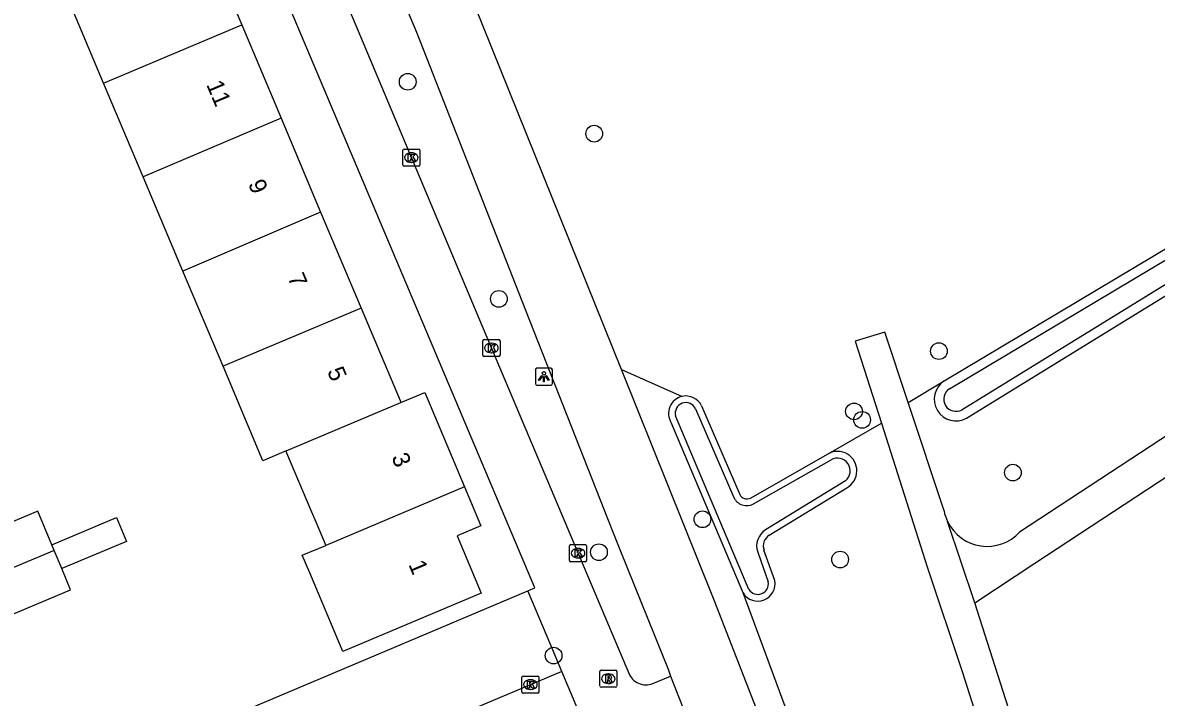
# Model space of a CAD drawing. Extents: x 157767 to 159171, y 387842 to 389425.
# Drawn here: x 158875.8 to 158942.1, y 388533.7 to 388573.2 of the extents above; entities that cross this region are included whole.
import ezdxf

# ---------------------------------------------------------------- set-up
doc = ezdxf.new("R2010")
doc.units = 0
for name, color, linetype in [('IMGEO_Berm_groen', 7, 'Continuous'), ('IMGEO_Boom', 7, 'Continuous'), ('IMGEO_Fietspad_gesloten', 7, 'Continuous'), ('IMGEO_Groenvoorziening', 7, 'Continuous'), ('IMGEO_Kolk', 7, 'Continuous'), ('IMGEO_Lichtpunt', 7, 'Continuous'), ('IMGEO_Muur', 7, 'Continuous'), ('IMGEO_Pand', 7, 'Continuous'), ('IMGEO_Pand_nummerreeks', 7, 'Continuous'), ('IMGEO_Parkeervlak_open', 7, 'Continuous'), ('IMGEO_Rioolput', 7, 'Continuous'), ('IMGEO_Voetpad_gesloten', 7, 'Continuous'), ('IMGEO_Voetpad_open', 7, 'Continuous'), ('IMGEO_Waterloop', 7, 'Continuous')]:
    doc.layers.add(name, color=color, linetype=linetype)

msp = doc.modelspace()

# ---------------------------------------------------------------- linework, layer by layer
at = {"layer": 'IMGEO_Berm_groen'}
for points in [[(158910.809, 388552.906), (158914.361, 388551.34)], [(158917.931, 388539.845), (158913.731, 388549.802)], [(158921.845, 388529.247), (158917.931, 388539.845)]]:
    msp.add_lwpolyline(points, dxfattribs=at)
msp.add_arc((158914.58, 388550.352), 1.012, 102.514, 212.93574, dxfattribs=at)
at = {"layer": 'IMGEO_Boom'}
for centre in [(158898.314, 388569.741), (158909.222, 388566.704), (158903.647, 388557.039), (158929.381, 388553.986), (158924.415, 388550.462), (158924.887, 388549.966), (158933.707, 388546.881), (158915.552, 388544.15), (158909.499, 388542.225), (158923.6, 388541.794), (158906.848, 388536.178)]:
    msp.add_circle(centre, 0.489, dxfattribs=at)
at = {"layer": 'IMGEO_Fietspad_gesloten'}
for points in [[(158893.82, 388584.534), (158898.826, 388572.638), (158905.206, 388556.391), (158910.288, 388543.465), (158910.762, 388542.291), (158913.553, 388535.388), (158913.675, 388534.969)], [(158910.809, 388552.906), (158898.698, 388583.023)], [(158935.246, 388490.391), (158931.487, 388500), (158919.428, 388531.206), (158916.231, 388539.422), (158910.809, 388552.906)], [(158913.675, 388534.969), (158914.912, 388531.847)]]:
    msp.add_lwpolyline(points, dxfattribs=at)
at = {"layer": 'IMGEO_Groenvoorziening'}
for points in [[(158929.68, 388552.243), (158962.006, 388571.525)], [(158930.999, 388550.067), (158962.965, 388569.74)], [(158927.578, 388550.989), (158929.68, 388552.243)], [(158915.495, 388550.782), (158917.738, 388545.602)], [(158922.897, 388547.981), (158926.023, 388549.765)], [(158918.363, 388545.394), (158922.897, 388547.981)], [(158919.458, 388543.217), (158923.99, 388545.992)], [(158919.776, 388540.57), (158919.15, 388542.346)]]:
    msp.add_lwpolyline(points, dxfattribs=at)
for centre, radius, start, end in [((158930.376, 388551.177), 1.273, 123.12236, 299.32262), ((158914.58, 388550.353), 1.011, 25.11514, 102.48463), ((158923.445, 388546.988), 1.135, 298.67707, 118.90249), ((158918.144, 388545.78), 0.443, 203.61146, 299.57366), ((158919.839, 388542.592), 0.731, 121.36576, 199.68536), ((158918.787, 388540.377), 1.008, 211.87183, 11.03325)]:
    msp.add_arc(centre, radius, start, end, dxfattribs=at)
at = {"layer": 'IMGEO_Kolk'}
for p, q in [((158898.025, 388564.879), (158898.025, 388565.731)), ((158898.1, 388565.805), (158898.952, 388565.805)), ((158898.513, 388565.585), (158898.538, 388565.585)), ((158899.026, 388565.731), (158899.026, 388564.879)), ((158898.952, 388564.805), (158898.1, 388564.805)), ((158898.536, 388565.025), (158898.511, 388565.025)), ((158902.712, 388553.743), (158902.712, 388554.595)), ((158902.787, 388554.669), (158903.639, 388554.669)), ((158903.2, 388554.449), (158903.225, 388554.449)), ((158903.713, 388554.595), (158903.713, 388553.743)), ((158903.639, 388553.669), (158902.787, 388553.669)), ((158903.223, 388553.889), (158903.198, 388553.889)), ((158907.777, 388541.741), (158907.777, 388542.593)), ((158907.852, 388542.667), (158908.704, 388542.667)), ((158908.265, 388542.447), (158908.29, 388542.447)), ((158908.778, 388542.593), (158908.778, 388541.741)), ((158908.704, 388541.667), (158907.852, 388541.667)), ((158908.288, 388541.887), (158908.263, 388541.887)), ((158905.066, 388534.982), (158905.918, 388534.982)), ((158904.991, 388534.056), (158904.991, 388534.908)), ((158905.479, 388534.762), (158905.504, 388534.762)), ((158905.992, 388534.908), (158905.992, 388534.056)), ((158905.918, 388533.982), (158905.066, 388533.982)), ((158905.502, 388534.202), (158905.477, 388534.202))]:
    msp.add_line(p, q, dxfattribs=at)
for points in [[(158898.025, 388564.879), (158898.025, 388565.731)], [(158898.1, 388565.805), (158898.952, 388565.805)], [(158898.346, 388565.505), (158898.469, 388565.505), (158898.469, 388565.354), (158898.599, 388565.505), (158898.763, 388565.505), (158898.617, 388565.354), (158898.77, 388565.105), (158898.618, 388565.105), (158898.533, 388565.269), (158898.469, 388565.202), (158898.469, 388565.105), (158898.346, 388565.105), (158898.346, 388565.505)], [(158899.026, 388565.731), (158899.026, 388564.879)], [(158898.952, 388564.805), (158898.1, 388564.805)], [(158902.712, 388553.743), (158902.712, 388554.595)], [(158902.787, 388554.669), (158903.639, 388554.669)], [(158903.033, 388554.369), (158903.156, 388554.369), (158903.156, 388554.218), (158903.286, 388554.369), (158903.45, 388554.369), (158903.304, 388554.218), (158903.457, 388553.969), (158903.305, 388553.969), (158903.22, 388554.133), (158903.156, 388554.066), (158903.156, 388553.969), (158903.033, 388553.969), (158903.033, 388554.369)], [(158903.713, 388554.595), (158903.713, 388553.743)], [(158903.639, 388553.669), (158902.787, 388553.669)], [(158907.777, 388541.741), (158907.777, 388542.593)], [(158907.852, 388542.667), (158908.704, 388542.667)], [(158908.098, 388542.367), (158908.221, 388542.367), (158908.221, 388542.216), (158908.351, 388542.367), (158908.515, 388542.367), (158908.369, 388542.216), (158908.522, 388541.967), (158908.37, 388541.967), (158908.285, 388542.131), (158908.221, 388542.064), (158908.221, 388541.967), (158908.098, 388541.967), (158908.098, 388542.367)], [(158908.778, 388542.593), (158908.778, 388541.741)], [(158908.704, 388541.667), (158907.852, 388541.667)], [(158905.066, 388534.982), (158905.918, 388534.982)], [(158904.991, 388534.056), (158904.991, 388534.908)], [(158905.312, 388534.682), (158905.435, 388534.682), (158905.435, 388534.531), (158905.565, 388534.682), (158905.729, 388534.682), (158905.583, 388534.531), (158905.736, 388534.282), (158905.584, 388534.282), (158905.499, 388534.446), (158905.435, 388534.379), (158905.435, 388534.282), (158905.312, 388534.282), (158905.312, 388534.682)], [(158905.992, 388534.908), (158905.992, 388534.056)], [(158905.918, 388533.982), (158905.066, 388533.982)]]:
    msp.add_lwpolyline(points, dxfattribs=at)
for centre, start, end in [((158898.102, 388565.729), 91.55205, 178.44795), ((158898.102, 388565.729), 91.55205, 178.44795), ((158898.95, 388565.729), 1.55205, 88.44795), ((158898.95, 388565.729), 1.55205, 88.44795), ((158898.102, 388564.881), 181.55205, 268.44795), ((158898.102, 388564.881), 181.55205, 268.44795), ((158898.95, 388564.881), 271.55205, 358.44795), ((158898.95, 388564.881), 271.55205, 358.44795), ((158902.789, 388554.593), 91.55205, 178.44795), ((158902.789, 388554.593), 91.55205, 178.44795), ((158903.637, 388554.593), 1.55205, 88.44795), ((158903.637, 388554.593), 1.55205, 88.44795), ((158902.789, 388553.745), 181.55205, 268.44795), ((158902.789, 388553.745), 181.55205, 268.44795), ((158903.637, 388553.745), 271.55205, 358.44795), ((158903.637, 388553.745), 271.55205, 358.44795), ((158907.854, 388542.591), 91.55205, 178.44795), ((158907.854, 388542.591), 91.55205, 178.44795), ((158908.702, 388542.591), 1.55205, 88.44795), ((158908.702, 388542.591), 1.55205, 88.44795), ((158907.854, 388541.743), 181.55205, 268.44795), ((158907.854, 388541.743), 181.55205, 268.44795), ((158908.702, 388541.743), 271.55205, 358.44795), ((158908.702, 388541.743), 271.55205, 358.44795), ((158905.068, 388534.906), 91.55205, 178.44795), ((158905.068, 388534.906), 91.55205, 178.44795), ((158905.916, 388534.906), 1.55205, 88.44795), ((158905.916, 388534.906), 1.55205, 88.44795), ((158905.068, 388534.058), 181.55205, 268.44795), ((158905.068, 388534.058), 181.55205, 268.44795), ((158905.916, 388534.058), 271.55205, 358.44795), ((158905.916, 388534.058), 271.55205, 358.44795)]:
    msp.add_arc(centre, 0.0765, start, end, dxfattribs=at)
for centre, major_axis, ratio, start_param, end_param in [((158898.512, 388565.305), (-0.387, 0.002), 0.722429, 4.712389, 7.853982), ((158898.537, 388565.305), (-0.39, 0.002), 0.717154, 1.570796, 4.712389), ((158903.199, 388554.169), (-0.387, 0.002), 0.722429, 4.712389, 7.853982), ((158903.224, 388554.169), (-0.39, 0.002), 0.717154, 1.570796, 4.712389), ((158908.264, 388542.167), (-0.387, 0.002), 0.722429, 4.712389, 7.853982), ((158908.289, 388542.167), (-0.39, 0.002), 0.717154, 1.570796, 4.712389), ((158905.478, 388534.482), (-0.387, 0.002), 0.722429, 4.712389, 7.853982), ((158905.503, 388534.482), (-0.39, 0.002), 0.717154, 1.570796, 4.712389)]:
    msp.add_ellipse(centre, major_axis=major_axis, ratio=ratio, start_param=start_param, end_param=end_param, dxfattribs=at)
at = {"layer": 'IMGEO_Lichtpunt'}
for p, q in [((158905.78, 388552.89), (158905.78, 388552.083)), ((158905.78, 388552.89), (158905.78, 388552.083)), ((158906.682, 388552.985), (158905.874, 388552.985)), ((158906.682, 388552.985), (158905.874, 388552.985)), ((158906.776, 388552.083), (158906.776, 388552.89)), ((158906.776, 388552.083), (158906.776, 388552.89)), ((158905.874, 388551.989), (158906.682, 388551.989)), ((158905.874, 388551.989), (158906.682, 388551.989))]:
    msp.add_line(p, q, dxfattribs=at)
for points in [[(158906.154, 388552.554), (158906.193, 388552.526), (158906.005, 388552.264), (158905.967, 388552.291), (158906.154, 388552.554)], [(158906.256, 388552.506), (158906.303, 388552.506), (158906.303, 388552.184), (158906.256, 388552.184), (158906.256, 388552.506)], [(158906.366, 388552.526), (158906.404, 388552.553), (158906.591, 388552.291), (158906.552, 388552.263), (158906.366, 388552.526)]]:
    msp.add_lwpolyline(points, dxfattribs=at)
msp.add_circle((158906.279, 388552.688), 0.0994, dxfattribs=at)
for centre, start, end in [((158905.874, 388552.89), 90, 180), ((158905.874, 388552.89), 90, 180), ((158906.682, 388552.89), 0, 90), ((158906.682, 388552.89), 0, 90), ((158905.874, 388552.083), 180, 270), ((158905.874, 388552.083), 180, 270), ((158906.682, 388552.083), 270, 0), ((158906.682, 388552.083), 270, 360)]:
    msp.add_arc(centre, 0.0946, start, end, dxfattribs=at)
at = {"layer": 'IMGEO_Muur'}
msp.add_lwpolyline([(158882.644, 388530.369), (158895.978, 388536.007)], dxfattribs=at)
at = {"layer": 'IMGEO_Pand'}
for points in [[(158886.279, 388578.595), (158888.607, 388573.073)], [(158880.528, 388569.668), (158878.2, 388575.191)], [(158880.528, 388569.668), (158888.607, 388573.073)], [(158888.607, 388573.073), (158890.909, 388567.612)], [(158882.843, 388564.177), (158880.528, 388569.668)], [(158890.909, 388567.612), (158882.843, 388564.177)], [(158890.909, 388567.612), (158893.224, 388562.121)], [(158885.164, 388558.67), (158882.843, 388564.177)], [(158893.224, 388562.121), (158885.164, 388558.67)], [(158893.224, 388562.121), (158895.592, 388556.502)], [(158887.513, 388553.098), (158885.164, 388558.67)], [(158895.592, 388556.502), (158887.513, 388553.098)], [(158895.592, 388556.502), (158897.871, 388551.097), (158897.92, 388550.981)], [(158891.202, 388548.15), (158889.841, 388547.576), (158887.513, 388553.098)], [(158897.92, 388550.981), (158899.313, 388551.568), (158901.642, 388546.043)], [(158891.202, 388548.15), (158897.92, 388550.981)], [(158893.53, 388542.625), (158893.485, 388542.731), (158893.018, 388543.839), (158892.654, 388544.703), (158891.255, 388548.023), (158891.202, 388548.15)], [(158901.642, 388546.043), (158902.6, 388543.771), (158901.201, 388543.181), (158902.617, 388539.822), (158894.526, 388536.411), (158892.584, 388541.019), (158892.152, 388542.044), (158893.53, 388542.625)], [(158901.642, 388546.043), (158893.53, 388542.625)], [(158877.502, 388542.662), (158876.676, 388544.632), (158871.695, 388542.546), (158872.658, 388540.246)], [(158877.502, 388542.662), (158881.286, 388544.247), (158881.87, 388542.85), (158878.087, 388541.265)], [(158877.64, 388542.332), (158872.658, 388540.246)], [(158877.64, 388542.332), (158877.502, 388542.662)], [(158878.087, 388541.265), (158877.64, 388542.332)], [(158872.658, 388540.246), (158873.622, 388537.945), (158878.603, 388540.031), (158878.087, 388541.265)]]:
    msp.add_lwpolyline(points, dxfattribs=at)
at = {"layer": 'IMGEO_Parkeervlak_open'}
msp.add_lwpolyline([(158877.046, 388528.002), (158882.644, 388530.369), (158895.978, 388536.007), (158905.332, 388539.962)], dxfattribs=at)
at = {"layer": 'IMGEO_Rioolput'}
for p, q in [((158909.547, 388534.4), (158909.547, 388535.252)), ((158909.622, 388535.326), (158910.474, 388535.326)), ((158910.035, 388535.106), (158910.06, 388535.106)), ((158910.548, 388535.252), (158910.548, 388534.4)), ((158910.474, 388534.326), (158909.622, 388534.326)), ((158910.058, 388534.546), (158910.033, 388534.546))]:
    msp.add_line(p, q, dxfattribs=at)
for points in [[(158909.547, 388534.4), (158909.547, 388535.252)], [(158909.622, 388535.326), (158910.474, 388535.326)], [(158910.136, 388535.024), (158909.884, 388535.026), (158909.884, 388534.626)], [(158910.548, 388535.252), (158910.548, 388534.4)], [(158910.474, 388534.326), (158909.622, 388534.326)], [(158909.884, 388534.626), (158910.008, 388534.626), (158910.008, 388534.788), (158910.019, 388534.788)], [(158910.062, 388534.945), (158910.008, 388534.945), (158910.008, 388534.864)], [(158910.008, 388534.864), (158910.06, 388534.864)], [(158910.066, 388534.759), (158910.137, 388534.626), (158910.277, 388534.626), (158910.212, 388534.752)]]:
    msp.add_lwpolyline(points, dxfattribs=at)
for centre, radius, start, end in [((158909.624, 388535.25), 0.0765, 91.55205, 178.44795), ((158909.624, 388535.25), 0.0765, 91.55205, 178.44795), ((158910.135, 388534.914), 0.109, 350.36119, 89.41601), ((158910.472, 388535.25), 0.0765, 1.55205, 88.44795), ((158910.472, 388535.25), 0.0765, 1.55205, 88.44795), ((158909.624, 388534.402), 0.0765, 181.55205, 268.44795), ((158909.624, 388534.402), 0.0765, 181.55205, 268.44795), ((158910.018, 388534.735), 0.0533, 26.02933, 88.69889), ((158910.044, 388535.053), 0.19, 274.7715, 282.96867), ((158910.068, 388534.849), 0.0964, 77.00612, 93.18647), ((158910.082, 388534.906), 0.0378, 276.66336, 79.67722), ((158910.133, 388534.914), 0.112, 277.58423, 350.98172), ((158910.117, 388534.699), 0.108, 29.51342, 73.79051), ((158910.472, 388534.402), 0.0765, 271.55205, 358.44795), ((158910.472, 388534.402), 0.0765, 271.55205, 358.44795)]:
    msp.add_arc(centre, radius, start, end, dxfattribs=at)
for centre, major_axis, ratio, start_param, end_param in [((158910.034, 388534.826), (-0.387, 0.002), 0.722429, 4.712389, 7.853982), ((158910.059, 388534.826), (-0.39, 0.002), 0.717154, 1.570796, 4.712389)]:
    msp.add_ellipse(centre, major_axis=major_axis, ratio=ratio, start_param=start_param, end_param=end_param, dxfattribs=at)
at = {"layer": 'IMGEO_Voetpad_gesloten'}
for points in [[(158960.651, 388560.817), (158934.1, 388543.398)], [(158927.578, 388550.989), (158926.22, 388555.102), (158924.489, 388554.568), (158926.023, 388549.765)], [(158929.677, 388544.636), (158927.578, 388550.989)], [(158926.023, 388549.765), (158928.701, 388541.378), (158930.731, 388535.253), (158941.969, 388500), (158944.378, 388492.43)], [(158931.481, 388539.27), (158934.989, 388541.575), (158943.51, 388547.174)], [(158931.481, 388539.27), (158929.882, 388544.025)], [(158935.291, 388527.32), (158932.669, 388535.545), (158931.481, 388539.27)]]:
    msp.add_lwpolyline(points, dxfattribs=at)
for centre, radius, start, end in [((158932.281, 388545.17), 2.658, 191.58359, 205.51122), ((158932.204, 388545.145), 2.578, 205.75147, 317.33847)]:
    msp.add_arc(centre, radius, start, end, dxfattribs=at)
at = {"layer": 'IMGEO_Voetpad_open'}
for points in [[(158888.698, 388588.584), (158895.294, 388572.988), (158902.52, 388555.816), (158908.616, 388541.37), (158911.28, 388535.056)], [(158905.332, 388539.962), (158905.758, 388540.142), (158886.464, 388585.803)], [(158907.321, 388535.256), (158906.677, 388536.779), (158905.332, 388539.962)], [(158907.321, 388535.256), (158879.035, 388523.296)], [(158909.679, 388529.646), (158907.321, 388535.256)], [(158912.738, 388534.594), (158913.675, 388534.969)]]:
    msp.add_lwpolyline(points, dxfattribs=at)
msp.add_arc((158912.239, 388535.55), 1.079, 207.27926, 297.55679, dxfattribs=at)
at = {"layer": 'IMGEO_Waterloop'}
for points in [[(158929.996, 388551.782), (158962.261, 388571.028)], [(158962.763, 388570.274), (158930.736, 388550.561)], [(158915.149, 388550.608), (158917.39, 388545.433)], [(158918.269, 388540.039), (158913.976, 388550.196)], [(158918.54, 388545.05), (158923.071, 388547.635)], [(158923.911, 388546.405), (158919.242, 388543.538)], [(158918.78, 388542.232), (158919.396, 388540.484)]]:
    msp.add_lwpolyline(points, dxfattribs=at)
for centre, radius, start, end in [((158930.376, 388551.178), 0.714, 122.17579, 300.26102), ((158914.58, 388550.352), 0.624, 24.18077, 194.52547), ((158923.443, 388546.987), 0.747, 308.80727, 119.85316), ((158918.142, 388545.774), 0.826, 204.38756, 298.77244), ((158919.832, 388542.595), 1.112, 122.00763, 199.02971), ((158918.787, 388540.377), 0.618, 213.0897, 10.00382)]:
    msp.add_arc(centre, radius, start, end, dxfattribs=at)

# ---------------------------------------------------------------- texts
at = {"layer": 'IMGEO_Pand_nummerreeks'}
for s, rotation, p in [('11', 292.85772, (158886.521, 388569.578)), ('9', 292.85772, (158888.965, 388563.779)), ('7', 292.85772, (158891.276, 388558.298)), ('5', 292.85508, (158893.586, 388552.817)), ('3', 292.86081, (158897.348, 388547.785)), ('1', 292.86081, (158898.345, 388541.512))]:
    msp.add_text(s, height=1, rotation=rotation, dxfattribs=at).set_placement(p)

doc.saveas('drawing.dxf')
